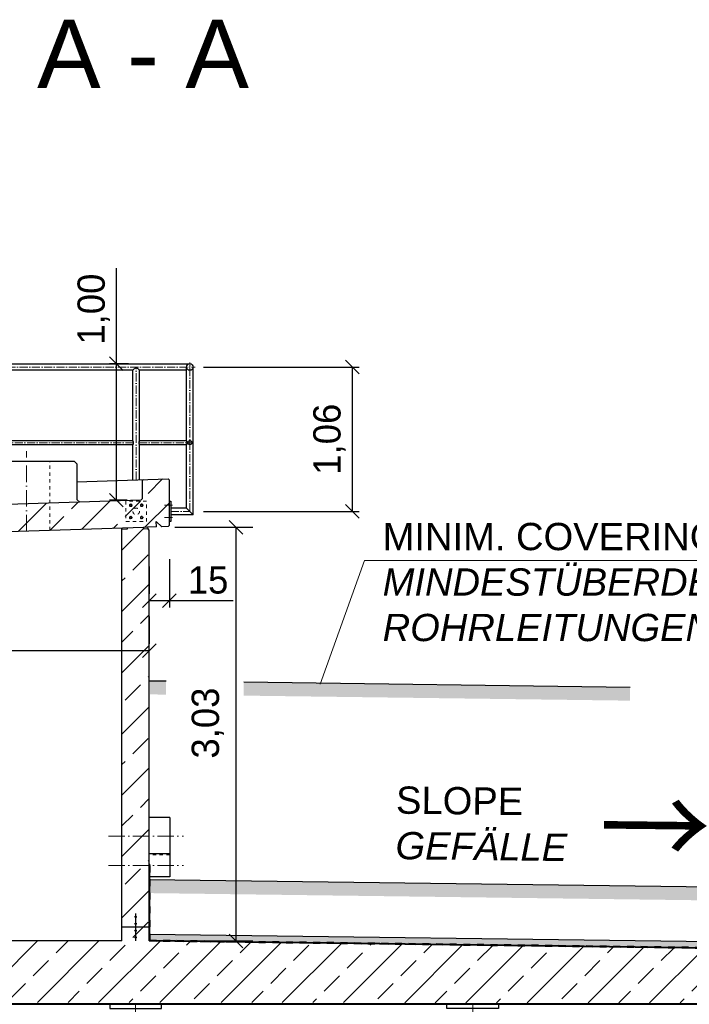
# Model space of a CAD drawing. Header units: millimetres. Extents: x -57642 to 5082813, y -177084 to 58112.
# Tile 347 of 656: x 41938 to 46846, y -38518 to -31302. Entities that reach past the tile are written whole.
import ezdxf

# ---------------------------------------------------------------- set-up
doc = ezdxf.new("R2010")
doc.units = ezdxf.units.MM
doc.linetypes.add('ACAD_ISO10W100', pattern=[18, 12, -3, 0, -3])
doc.linetypes.add('JIS_02_1.0', pattern=[2, 1, -1])
doc.layers.add('Bemaßung', color=7, linetype='Continuous', lineweight=9)
doc.layers.add('Beschriftung', color=7, linetype='Continuous', lineweight=9)
doc.styles.add('LBB3.5M1000', font='isocp.shx', dxfattribs={"height": 3.5})
doc.dimstyles.new('DIN', dxfattribs={"dimtxt": 2.5, "dimasz": 2.5, "dimexe": 1.25, "dimexo": 0.625, "dimtad": 1, "dimtih": 1, "dimdec": 4, "dimdsep": 46, "dimlunit": 6, "dimtxsty": 'Standard', "dimcen": 2.5, "dimadec": 0, "dimazin": 0, "dimtfac": 1, "dimtdec": 4, "dimtmove": 0, "dimatfit": 3, "dimfxl": 0, "dimtvp": 1, "dimtolj": 1, "dimtzin": 0, "dimarcsym": 0})
pattern_1 = [(45, (-1.36, -74287.17), (-224.5064, 224.5064), []), (45, (223.15, -74287.17), (-224.5064, 224.5064), [158.75, -79.375])]

# ---------------------------------------------------------------- blocks, each defined once
blk = doc.blocks.new('_Oblique')
at = {"color": 0, "linetype": 'ByBlock', "lineweight": -2}
blk.add_line((-0.5, -0.5), (0.5, 0.5), dxfattribs=at)
blk = doc.blocks.new('*D484')
at = {"layer": 'Bemaßung', "color": 0, "lineweight": -2, "transparency": 16777216}
for p, q in [((42647.1, -33823), (42647.1, -33123)), ((42735.6, -33823), (42597.1, -33823)), ((42647.1, -34823), (42647.1, -33823)), ((42725.3, -34823), (42597.1, -34823))]:
    blk.add_line(p, q, dxfattribs=at)
at = {"layer": 'DEFPOINTS', "color": 0, "transparency": 16777216}
for p in [(42647.1, -33823), (42835.6, -33823), (42825.3, -34823)]:
    blk.add_point(p, dxfattribs=at)
at = {"layer": 'Bemaßung', "color": 0, "lineweight": -2, "transparency": 16777216, "xscale": 100, "yscale": 100, "zscale": 100}
for p, rotation in [((42647.1, -33823), 90), ((42647.1, -34823), 270)]:
    blk.add_blockref('_Oblique', p, dxfattribs=dict(at, rotation=rotation))
at = {"layer": 'Bemaßung', "color": 0, "transparency": 16777216, "insert": (42480.5, -33423), "char_height": 200, "attachment_point": 5, "rotation": 90}
blk.add_mtext('\\A1;1,00', dxfattribs=at)
blk = doc.blocks.new('*D485')
at = {"layer": 'Bemaßung', "color": 0, "lineweight": -2, "transparency": 16777216}
for p, q in [((43285.6, -33847.1), (44425.1, -33847.1)), ((44375.1, -33847.1), (44375.1, -34905.5)), ((43285.6, -34905.5), (44425.1, -34905.5))]:
    blk.add_line(p, q, dxfattribs=at)
at = {"layer": 'DEFPOINTS', "color": 0, "transparency": 16777216}
for p in [(43185.6, -33847.1), (43185.6, -34905.5), (44375.1, -34905.5)]:
    blk.add_point(p, dxfattribs=at)
at = {"layer": 'Bemaßung', "color": 0, "lineweight": -2, "transparency": 16777216, "xscale": 100, "yscale": 100, "zscale": 100}
for p, rotation in [((44375.1, -33847.1), 90), ((44375.1, -34905.5), 270)]:
    blk.add_blockref('_Oblique', p, dxfattribs=dict(at, rotation=rotation))
at = {"layer": 'Bemaßung', "color": 0, "transparency": 16777216, "insert": (44208.4, -34376.3), "char_height": 200, "attachment_point": 5, "rotation": 90}
blk.add_mtext('\\A1;1,06', dxfattribs=at)
blk = doc.blocks.new('*D501')
at = {"layer": 'Bemaßung', "color": 0, "lineweight": -2, "transparency": 16777216}
for p, q in [((43076, -35021.4), (43647.6, -35021.4)), ((43522.6, -35021.4), (43522.6, -38053)), ((42888.1, -38053), (43647.6, -38053))]:
    blk.add_line(p, q, dxfattribs=at)
at = {"layer": 'DEFPOINTS', "color": 0, "transparency": 16777216}
for p in [(42876, -35021.4), (42688.1, -38053), (43522.6, -38053)]:
    blk.add_point(p, dxfattribs=at)
at = {"layer": 'Bemaßung', "color": 0, "lineweight": -2, "transparency": 16777216, "xscale": 100, "yscale": 100, "zscale": 100}
for p, rotation in [((43522.6, -35021.4), 90), ((43522.6, -38053), 270)]:
    blk.add_blockref('_Oblique', p, dxfattribs=dict(at, rotation=rotation))
at = {"layer": 'Bemaßung', "color": 0, "transparency": 16777216, "insert": (43317.5, -36456.9), "char_height": 200, "attachment_point": 5, "rotation": 90}
blk.add_mtext('\\A1;3,03', dxfattribs=at)
blk = doc.blocks.new('*D500')
at = {"layer": 'Bemaßung', "color": 0, "lineweight": -2, "transparency": 16777216}
for p, q in [((43035.6, -35256.3), (43035.6, -35609)), ((42888.1, -35309), (42888.1, -35509)), ((42888.1, -35559), (43035.6, -35559)), ((43035.6, -35559), (43502.3, -35559))]:
    blk.add_line(p, q, dxfattribs=at)
at = {"layer": 'DEFPOINTS', "color": 0, "transparency": 16777216}
for p in [(43035.6, -35006.3), (42888.1, -35559), (42888.1, -35559)]:
    blk.add_point(p, dxfattribs=at)
at = {"layer": 'Bemaßung', "color": 0, "lineweight": -2, "transparency": 16777216, "xscale": 100, "yscale": 100, "zscale": 100, "rotation": 180}
blk.add_blockref('_Oblique', (42888.1, -35559), dxfattribs=at)
at = {"layer": 'Bemaßung', "color": 0, "lineweight": -2, "transparency": 16777216, "xscale": 100, "yscale": 100, "zscale": 100}
blk.add_blockref('_Oblique', (43035.6, -35559), dxfattribs=at)
at = {"layer": 'Bemaßung', "color": 0, "transparency": 16777216, "insert": (43318.9, -35409), "char_height": 200, "attachment_point": 5}
blk.add_mtext('\\A1;15', dxfattribs=at)
blk = doc.blocks.new('*D502')
at = {"layer": 'Bemaßung', "color": 0, "lineweight": -2, "transparency": 16777216}
for p, q in [((38688.1, -35676), (38688.1, -35876)), ((42888.1, -35676), (42888.1, -35876)), ((38688.1, -35926), (42888.1, -35926))]:
    blk.add_line(p, q, dxfattribs=at)
at = {"layer": 'DEFPOINTS', "color": 0, "transparency": 16777216}
for p in [(38688.1, -35926), (42888.1, -35926), (42888.1, -35926)]:
    blk.add_point(p, dxfattribs=at)
at = {"layer": 'Bemaßung', "color": 0, "lineweight": -2, "transparency": 16777216, "xscale": 100, "yscale": 100, "zscale": 100, "rotation": 180}
blk.add_blockref('_Oblique', (38688.1, -35926), dxfattribs=at)
at = {"layer": 'Bemaßung', "color": 0, "lineweight": -2, "transparency": 16777216, "xscale": 100, "yscale": 100, "zscale": 100}
blk.add_blockref('_Oblique', (42888.1, -35926), dxfattribs=at)
at = {"layer": 'Bemaßung', "color": 0, "transparency": 16777216, "insert": (40788.1, -35776), "char_height": 200, "attachment_point": 5}
blk.add_mtext('\\A1;4.200', dxfattribs=at)

msp = doc.modelspace()

# ---------------------------------------------------------------- hatches: boundary and pattern name
at = {"lineweight": 13}
h = msp.add_hatch(dxfattribs=at)
h.set_pattern_fill('ANSI33', color=256, scale=50, style=0)
h.set_pattern_definition(pattern_1)
h.paths.add_polyline_path([(38593.14008, -35159.61568), (38548.16348, -35161.06668), (38537.84623, -35151.39433), (38537.84623, -34971.30068), (38547.51859, -34960.98343), (40528.08548, -34897.08776), (40528.08548, -34757.40434), (40548.08548, -34737.40434), (40668.08548, -34737.40434), (40688.08548, -34757.40434), (40688.08548, -35092.03), (38633.11928, -35158.3259), (38631.8295, -35118.34669)])
h.paths.add_polyline_path([(41688.08548, -35059.76869), (41688.08548, -34757.40434), (41708.08548, -34737.40434), (41828.08548, -34737.40434), (41848.08548, -34757.40434), (41848.08548, -34854.50283), (42825.27691, -34822.97736), (42835.61028, -34812.64399), (42835.61028, -34682.42883), (42845.80195, -34672.23716), (43025.61481, -34666.43616), (43035.61028, -34676.43163), (43035.61028, -35006.29058), (43025.93792, -35016.60783), (42980.96132, -35018.05883), (42939.69234, -34979.36941), (42939.69234, -35019.39022)])
h = msp.add_hatch(dxfattribs=at)
h.set_pattern_fill('ANSI33', color=256, scale=50, style=0)
h.set_pattern_definition(pattern_1)
h.paths.add_polyline_path([(38888.08548, -35160.10556), (38848.32993, -35161.38812), (38848.00748, -35151.39332), (38728.06988, -35155.26266), (38728.39233, -35165.25746), (38698.40793, -35166.2248), (38688.08548, -35177.23548), (38688.08548, -35464.00387), (38888.08548, -35464.00387)])
h.paths.add_polyline_path([(38888.08548, -35464.00387), (38688.08548, -35464.00387), (38688.08548, -37474.00387), (38888.08548, -37474.00387)])
h.paths.add_polyline_path([(38888.08548, -37474.00387), (38688.08548, -37474.00387), (38688.08548, -37953.00387), (38788.08548, -37953.00387), (38788.08548, -37932.83093, -0.4142135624), (38783.08548, -37927.83093, -0.4142135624), (38788.08548, -37922.83093), (38788.08548, -37882.83093, -0.4142135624), (38783.08548, -37877.83093, -1), (38793.08548, -37877.83093, -0.4142135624), (38788.08548, -37882.83093), (38788.08548, -37922.83093, -0.4142135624), (38793.08548, -37927.83093, -0.4142135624), (38788.08548, -37932.83093), (38788.08548, -37953.00387), (38888.08548, -37953.00387)])
h.paths.add_polyline_path([(42888.08548, -35042.45216), (42876.33837, -35031.43931), (42846.35397, -35032.40664), (42846.03152, -35022.41184), (42726.09392, -35026.28119), (42726.41636, -35036.27599), (42688.08548, -35037.51259), (42688.08548, -37285.00387), (42888.08548, -37285.00387)])
h.paths.add_polyline_path([(42888.08548, -37285.00387), (42688.08548, -37285.00387), (42688.08548, -37500.00387), (42888.08548, -37500.00387)])
h.paths.add_polyline_path([(42888.08548, -37500.00387), (42688.08548, -37500.00387), (42688.08548, -37953.00387), (42788.08548, -37953.00387), (42788.08548, -37932.83093, -0.4142135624), (42783.08548, -37927.83093, -0.4142135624), (42788.08548, -37922.83093), (42788.08548, -37882.83093, -0.4142135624), (42783.08548, -37877.83093, -1), (42793.08548, -37877.83093, -0.4142135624), (42788.08548, -37882.83093), (42788.08548, -37922.83093, -0.4142135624), (42793.08548, -37927.83093, -0.4142135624), (42788.08548, -37932.83093), (42788.08548, -37953.00387), (42888.08548, -37953.00387)])
h = msp.add_hatch()
h.set_pattern_fill('EARTH', color=256, scale=12.5, angle=45.64495339, style=0)
h.set_pattern_definition([(45.64495, (29408.94, -36678.42), (-1.26356, 112.2461), [79.375, -79.375]), (45.64495, (29387.66, -36657.61), (-1.26356, 112.2461), [79.375, -79.375]), (45.64495, (29366.38, -36636.8), (-1.26356, 112.2461), [79.375, -79.375]), (135.64495, (29366.22, -36622.77), (-112.2461, -1.26356), [79.375, -79.375]), (135.64495, (29387.03, -36601.49), (-112.2461, -1.26356), [79.375, -79.375]), (135.64495, (29407.84, -36580.21), (-112.2461, -1.26356), [79.375, -79.375])])
h.paths.add_polyline_path([(51864.2899, -36263.51954), (51864.2899, -36363.52803), (52682.21912, -36374.1866), (53950.97617, -37220.02463), (54006.44619, -37136.8196), (52713.08732, -36274.58035)])
h.paths.add_polyline_path([(43580.00521, -36155.56571), (43580.00521, -36255.5742), (46411.02749, -36292.4657), (46411.02749, -36192.45721)])
h.paths.add_polyline_path([(43011.63721, -36248.16771), (43011.63721, -36148.15922), (42892.08548, -36146.60132), (42892.08548, -36246.60981)])
h = msp.add_hatch()
h.set_pattern_fill('EARTH', color=256, scale=12.5, angle=45.64495339, style=0)
h.set_pattern_definition([(45.64495, (29408.94, -38134.88), (-1.26356, 112.2461), [79.375, -79.375]), (45.64495, (29387.66, -38114.07), (-1.26356, 112.2461), [79.375, -79.375]), (45.64495, (29366.38, -38093.26), (-1.26356, 112.2461), [79.375, -79.375]), (135.64495, (29366.22, -38079.23), (-112.2461, -1.26356), [79.375, -79.375]), (135.64495, (29387.03, -38057.945), (-112.2461, -1.26356), [79.375, -79.375]), (135.64495, (29407.84, -38036.66), (-112.2461, -1.26356), [79.375, -79.375])])
h.paths.add_polyline_path([(42892.08548, -37603.05599), (42892.08548, -37703.06448), (52682.21912, -37830.64127), (53950.97617, -38676.4793), (54006.44619, -38593.27427), (52713.08732, -37731.03503)])
h = msp.add_hatch(dxfattribs=at)
h.set_pattern_fill('ANSI33', color=256, scale=50, style=0)
h.set_pattern_definition(pattern_1)
h.paths.add_polyline_path([(51218.6088, -38161.56024), (42888.08548, -38053.00387), (42888.08548, -37953.00387), (42688.08548, -37953.00387), (42688.08548, -38053.00387), (41394.08548, -38053.00387), (41394.08548, -38278.00387), (41494.08548, -38278.00387), (41494.08548, -38288.00387), (41394.08548, -38288.00387), (41394.08548, -38503.00387), (41494.08548, -38503.00387), (51218.6088, -38512.84252)])
h.paths.add_polyline_path([(42793.08548, -37978.17681, -1), (42783.08548, -37978.17681, -1)], flags=16)
h.paths.add_polyline_path([(42793.08548, -38028.17681, -1), (42783.08548, -38028.17681, -1)], flags=16)
at = {"lineweight": 9}
h = msp.add_hatch(dxfattribs=at)
h.set_pattern_fill('BETON_UNBEWEHRT', color=256, scale=100, pattern_type=2)
h.set_pattern_definition([(45, (16.32, -74287.174), (-17.67767, 17.67767), [12.5, -6.25])])
h.paths.add_polyline_path([(42892.08548, -38003.05175), (42892.08548, -38049.08189), (51218.6088, -38157.58613), (51218.6088, -38111.556)])

# ---------------------------------------------------------------- linework, layer by layer
for p, q in [((38387.84623, -33822.97736), (43185.61028, -33822.97736)), ((42768.19471, -33871.27736), (41456.49471, -33871.27736)), ((42768.19471, -33871.27736), (42792.34471, -33847.12736)), ((42768.19471, -34387.17736), (42768.19471, -33871.27736)), ((42792.34471, -33847.12736), (42816.49471, -33871.27736)), ((43161.46028, -33871.27736), (42816.49471, -33871.27736)), ((42816.49471, -34387.17736), (42816.49471, -33871.27736)), ((43161.46028, -34387.17736), (43161.46028, -33847.12736)), ((43209.76028, -34929.67788), (43209.76028, -33847.12736)), ((42768.19471, -34387.17736), (41456.49471, -34387.17736)), ((42768.19471, -34417.07736), (41456.49471, -34417.07736)), ((42768.19471, -34674.74087), (42768.19471, -34417.07736)), ((43161.46028, -34387.17736), (42816.49471, -34387.17736)), ((43161.46028, -34417.07736), (42816.49471, -34417.07736)), ((42816.49471, -34673.18265), (42816.49471, -34417.07736)), ((43161.46028, -34881.37788), (43161.46028, -34417.07736)), ((41638.08548, -34537.40434), (42338.08548, -34537.40434)), ((42338.08548, -34537.40434), (42358.08548, -34557.40434)), ((42358.08548, -34557.40434), (42358.08548, -34817.40434)), ((42358.08548, -34687.97153), (43025.61481, -34666.43616)), ((42845.80195, -34672.23716), (42835.61028, -34682.42883)), ((42835.61028, -34682.42883), (42835.61028, -34812.64399)), ((43025.61481, -34666.43616), (43035.61028, -34676.43163)), ((43035.61028, -35006.29058), (43035.61028, -34676.43163)), ((42825.27691, -34822.97736), (41848.08548, -34854.50283)), ((42358.08548, -34817.40434), (42378.08548, -34837.40434)), ((42835.61028, -34812.64399), (42825.27691, -34822.97736)), ((43035.61028, -34830.52788), (43045.61028, -34830.52788)), ((43045.61028, -34830.52788), (43045.61028, -34980.52788)), ((43161.46028, -34881.37788), (43045.61028, -34881.37788)), ((43161.46028, -34881.37788), (43209.76028, -34929.67788)), ((42940.98212, -35019.34861), (42939.69234, -34979.36941)), ((42939.69234, -34979.36941), (42980.96132, -35018.05883)), ((43045.61028, -34980.52788), (43035.61028, -34980.52788)), ((43209.76028, -34929.67788), (43045.61028, -34929.67788)), ((42846.03152, -35022.41184), (38728.06988, -35155.26266)), ((42688.08548, -38053.00387), (42688.08548, -35027.50739)), ((42726.41636, -35036.27599), (42688.08548, -35037.51259)), ((42726.09392, -35026.28119), (42726.41636, -35036.27599)), ((42876.01592, -35021.44451), (42846.03152, -35022.41184)), ((42846.03152, -35022.41184), (42846.35397, -35032.40664)), ((42846.35397, -35032.40664), (42876.33837, -35031.43931)), ((42940.98212, -35019.34861), (42876.01592, -35021.44451)), ((42876.01592, -35021.44451), (42876.33837, -35031.43931)), ((42888.08548, -35042.45216), (42876.33837, -35031.43931)), ((42888.08548, -38053.00387), (42888.08548, -35042.45216)), ((43025.93792, -35016.60783), (42980.96132, -35018.05883)), ((43035.61028, -35006.29058), (43025.93792, -35016.60783)), ((42892.08548, -36146.60132), (43011.63721, -36148.15922)), ((43580.00521, -36155.56571), (46411.02749, -36192.45721)), ((43038.08548, -37148.50387), (42888.08548, -37148.50387)), ((43038.08548, -37148.50387), (43038.08548, -37415.85387)), ((43038.08548, -37415.85387), (42888.08548, -37415.85387)), ((43038.08548, -37415.85387), (43038.08548, -37584.15387)), ((42888.08548, -37491.06336), (42892.08548, -37491.06336)), ((42892.08548, -38049.08189), (42892.08548, -37491.06336)), ((43038.08548, -37584.15387), (42888.08548, -37584.15387)), ((42888.08548, -37603.00387), (52713.08732, -37731.03503)), ((42788.08548, -37853.00387), (42788.08548, -37872.83093)), ((42788.08548, -37882.83093), (42788.08548, -37922.83093)), ((42888.08548, -37953.00387), (42688.08548, -37953.00387)), ((42788.08548, -37932.83093), (42788.08548, -37973.17681)), ((42788.08548, -37983.17681), (42788.08548, -38023.17681)), ((42888.73698, -38003.00811), (51713.08732, -38117.99962)), ((42688.08548, -38053.00387), (41394.08548, -38053.00387)), ((42788.08548, -38033.17681), (42788.08548, -38053.00387)), ((42888.08548, -38053.00387), (51713.08732, -38168.00387)), ((42892.08548, -38049.08189), (51717.08746, -38164.08189)), ((30198.08548, -38513.00387), (51378.08548, -38513.00387)), ((30198.08548, -38518.00387), (51378.08548, -38518.00387))]:
    msp.add_line(p, q)
at = {"linetype": 'ACAD_ISO10W100', "lineweight": 18, "ltscale": 5}
for p, q in [((43185.61028, -34905.52788), (43185.61028, -33812.97736)), ((38332.97319, -33847.12736), (43224.01951, -33847.12736)), ((42792.34471, -34673.96176), (42792.34471, -33847.12736)), ((41451.311, -34402.12736), (42773.37843, -34402.12736)), ((42811.311, -34402.12736), (43209.81951, -34402.12736)), ((42998.47153, -34860.52788), (43057.53267, -34860.52788)), ((43045.61028, -34905.52788), (43185.61028, -34905.52788)), ((42998.47153, -34950.52788), (43057.53267, -34950.52788))]:
    msp.add_line(p, q, dxfattribs=at)
at = {"linetype": 'ACAD_ISO10W100', "lineweight": 18, "ltscale": 10}
for p, q in [((41988.08548, -35050.0903), (41988.08548, -34465.04979)), ((42588.08548, -37285.00387), (43138.08548, -37285.00387)), ((42588.08548, -37500.00387), (43138.08548, -37500.00387))]:
    msp.add_line(p, q, dxfattribs=at)
at = {"linetype": 'JIS_02_1.0', "lineweight": 18, "ltscale": 25}
for p, q in [((42158.08548, -35044.60588), (42158.08548, -34537.40434)), ((43038.08548, -37421.50387), (42888.08548, -37421.50387))]:
    msp.add_line(p, q, dxfattribs=at)
at = {"linetype": 'JIS_02_1.0', "lineweight": 50, "ltscale": 50}
for q in [(42890.08548, -37491.06336), (51715.08746, -38166.02976)]:
    msp.add_line((42890.08548, -38051.02976), q, dxfattribs=at)
at = {"linetype": 'ACAD_ISO10W100', "lineweight": 18, "ltscale": 50}
for p, q in [((42788.08548, -46144.50387), (42788.08548, -38518.00387)), ((45258.08548, -46144.50387), (45258.08548, -38518.00387))]:
    msp.add_line(p, q, dxfattribs=at)
at = {"linetype": 'JIS_02_1.0', "lineweight": 9, "ltscale": 25}
msp.add_lwpolyline([(42717.34471, -34980.52788), (42867.34471, -34980.52788), (42867.34471, -34830.52788), (42717.34471, -34830.52788)], close=True, dxfattribs=at)
at = {"linetype": 'JIS_02_1.0', "lineweight": 9, "ltscale": 2}
for points in [[(42761.58232, -34860.52788), (42756.79471, -34852.82025), (42747.72591, -34852.52788), (42743.10711, -34860.52788), (42747.89471, -34868.2355), (42756.96352, -34868.52788)], [(42823.10711, -34860.52788), (42827.89471, -34852.82025), (42836.96352, -34852.52788), (42841.58232, -34860.52788), (42836.79471, -34868.2355), (42827.72591, -34868.52788)], [(42761.58232, -34950.52788), (42756.79471, -34958.2355), (42747.72591, -34958.52788), (42743.10711, -34950.52788), (42747.89471, -34942.82025), (42756.96352, -34942.52788)], [(42823.10711, -34950.52788), (42827.89471, -34958.2355), (42836.96352, -34958.52788), (42841.58232, -34950.52788), (42836.79471, -34942.82025), (42827.72591, -34942.52788)]]:
    msp.add_lwpolyline(points, close=True, dxfattribs=at)
for points in [[(42598.08548, -38548.00387), (42978.08548, -38548.00387), (42978.08548, -38518.00387), (42598.08548, -38518.00387)], [(45448.08548, -38548.00387), (45068.08548, -38548.00387), (45068.08548, -38518.00387), (45448.08548, -38518.00387)]]:
    msp.add_lwpolyline(points, close=True)
for centre, radius in [((43185.61028, -33847.12736), 24.15), ((43185.61028, -34402.12736), 14.95), ((42788.08548, -37877.83093), 5), ((42788.08548, -37927.83093), 5), ((42788.08548, -37978.17681), 5), ((42788.08548, -38028.17681), 5)]:
    msp.add_circle(centre, radius)
for centre, radius in [((42752.34471, -34860.52788), 10), ((42752.34471, -34860.52788), 5.25), ((42832.34471, -34860.52788), 10), ((42832.34471, -34860.52788), 5.25), ((42752.34471, -34950.52788), 10), ((42752.34471, -34950.52788), 5.25), ((42832.34471, -34950.52788), 10), ((42832.34471, -34950.52788), 5.25)]:
    msp.add_circle(centre, radius, dxfattribs=at)
at = {"linetype": 'JIS_02_1.0', "lineweight": 9, "ltscale": 25}
msp.add_circle((42792.34471, -34905.52788), 24.15, dxfattribs=at)
for centre, start, end in [((42749.22843, -34402.12736), 321.753380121, 38.246619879), ((42835.461, -34402.12736), 141.753380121, 218.246619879), ((43142.49399, -34402.12736), 321.753380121, 38.246619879)]:
    msp.add_arc(centre, 24.15, start, end)
at = {"layer": 'Beschriftung', "lineweight": 13}
for q in [(44139.96201, -36172.46305), (50002.7392, -35265.75993)]:
    msp.add_line((44465.0398, -35265.75993), q, dxfattribs=at)

# ---------------------------------------------------------------- texts
at = {"width": 635.4487125, "attachment_point": 1, "rotation": 359.35504661, "style": 'LBB3.5M1000'}
for s, insert, char_height in [('{\\fArial|b0|i0|c0|p34;SLOPE\\fMS Shell Dlg|b0|i0|c0|p0;\\P\\fArial|b0|i1|c0|p34;GEFÄLLE}', (44697.69076, -36920.71645), 200), ('{\\fSimSun|b0|i0|c134|p2;→}', (46190.27121, -36912.19636), 600)]:
    msp.add_mtext(s, dxfattribs=dict(at, insert=insert, char_height=char_height))
at = {"layer": 'Beschriftung', "attachment_point": 1, "style": 'LBB3.5M1000'}
for s, insert, char_height, width in [('{\\fArial|b0|i0|c0|p34;A - A}', (42066.04873, -31301.52342), 500, 1727.9872427), ('{\\fArial|b0|i0|c0|p34;\\C256;MINIM. COVERING OF PIPELINES 1,00 m\\P\\fArial|b0|i1|c0|p34;MINDESTÜBERDECKUNG DER ROHRLEITUNGEN 1,00 m}', (44598.1795, -34989.55), 200, 5404.559704)]:
    msp.add_mtext(s, dxfattribs=dict(at, insert=insert, char_height=char_height, width=width))

# ---------------------------------------------------------------- dimensions: what is measured, and where the dimension line sits
at = {"layer": 'Bemaßung'}
for base, p1, p2, angle, text, override, picture, middle in [((42647.13288, -33822.97736), (42825.27691, -34822.97736), (42835.61028, -33822.97736), 90, '1,00', {"dimscale": 100, "dimtxt": 2, "dimasz": 1, "dimexe": 0.5, "dimexo": 1, "dimgap": 0.5, "dimtih": 0, "dimdec": 2, "dimblk1": 'Oblique', "dimblk2": 'Oblique', "dimsah": 1}, '*D484', (42647.13288, -33422.97736)), ((43522.63942, -38053.00387), (42876.01592, -35021.44451), (42688.08548, -38053.00387), 90, '3,03', {"dimscale": 100, "dimtxt": 2, "dimasz": 1, "dimexo": 2, "dimgap": 0.5, "dimtih": 0, "dimdec": 2, "dimblk1": 'Oblique', "dimblk2": 'Oblique', "dimsah": 1, "dimtmove": 2}, '*D501', (43317.51784, -36456.85258)), ((42888.08548, -35559.01622), (43035.61028, -35006.29058), (42888.08548, -35559.01622), 180, '15', {"dimscale": 100, "dimtxt": 2, "dimasz": 1, "dimexe": 0.5, "dimexo": 2.5, "dimgap": 0.5, "dimtih": 0, "dimdec": 2, "dimblk1": 'Oblique', "dimblk2": 'Oblique', "dimsah": 1}, '*D500', (43318.94361, -35559.01622))]:
    dim = msp.add_linear_dim(base=base, p1=p1, p2=p2, angle=angle, text=text, dimstyle='DIN', override=override, dxfattribs=at)
    dim.commit()
    dim.dimension.update_dxf_attribs({"geometry": picture, "text_midpoint": middle, "dimtype": 160})
dim = msp.add_linear_dim(base=(44375.10545, -34905.52788), p1=(43185.61028, -33847.12736), p2=(43185.61028, -34905.52788), angle=90, text='1,06', dimstyle='DIN', override={"dimscale": 100, "dimtxt": 2, "dimasz": 1, "dimexe": 0.5, "dimexo": 1, "dimgap": 0.5, "dimtih": 0, "dimdec": 2, "dimblk1": 'Oblique', "dimblk2": 'Oblique', "dimsah": 1}, dxfattribs=at)
dim.commit()
dim.dimension.update_dxf_attribs({"geometry": '*D485', "text_midpoint": (44208.43878, -34376.32762)})
dim = msp.add_linear_dim(base=(42888.08548, -35926.01692), p1=(38688.08548, -35926.01692), p2=(42888.08548, -35926.01692), dimstyle='DIN', override={"dimscale": 100, "dimtxt": 2, "dimasz": 1, "dimexe": 0.5, "dimexo": 2.5, "dimgap": 0.5, "dimtih": 0, "dimdec": 2, "dimblk1": 'Oblique', "dimblk2": 'Oblique', "dimsah": 1}, dxfattribs=at)
dim.commit()
dim.dimension.update_dxf_attribs({"geometry": '*D502', "text_midpoint": (40788.08548, -35776.01692)})

doc.saveas('drawing.dxf')
